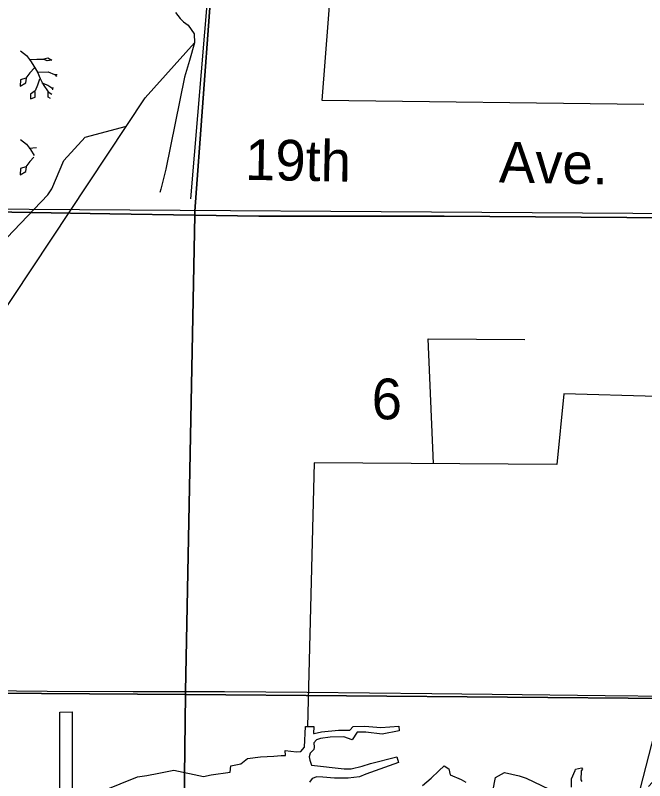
# Model space of a CAD drawing. Extents: x 380424 to 701066, y 1117407 to 1412949.
# Drawn here: x 508120 to 515083, y 1230461 to 1238923 of the extents above; entities that cross this region are included whole.
import ezdxf

# ---------------------------------------------------------------- set-up
doc = ezdxf.new("R2010")
doc.units = 0
for name, color, linetype in [('Cities Incorporated Area', 7, 'Continuous'), ('Local Roads Paved', 7, 'Continuous'), ('Local Roads Related Text', 7, 'Continuous'), ('Mangroves', 7, 'Continuous'), ('Narrow Canals', 7, 'Continuous'), ('Narrow River Creek and Branch and Slough', 7, 'Continuous'), ('Section Lines', 7, 'Continuous'), ('Section Numbers', 7, 'Continuous'), ('Township  and Range lines', 7, 'Continuous')]:
    doc.layers.add(name, color=color, linetype=linetype)

msp = doc.modelspace()

# ---------------------------------------------------------------- linework, layer by layer
at = {"layer": 'Cities Incorporated Area'}
for points in [[(508611.6, 1230048.5), (508611.6, 1231219.9), (508750.2, 1231223.4), (508750.2, 1230145.5)], [(509088.4, 1230350.4), (509471.7, 1230504.5), (509576.9, 1230519.6), (509708.4, 1230545.9), (509873.7, 1230575.7), (510200.5, 1230505.8), (510285.5, 1230526.8), (510497.8, 1230556), (510504.4, 1230626.3), (510614.9, 1230646.4), (510688.5, 1230706.7), (510832.3, 1230723.4), (510981.3, 1230732.7), (511059.8, 1230740.1), (511110, 1230740.1), (511106.7, 1230793.7), (511230.5, 1230780.3), (511277.3, 1230783.6), (511320.8, 1230830.5), (511330.8, 1231061.5), (511421.2, 1231061.5), (511417.8, 1230981.1), (511427.6, 1230981.8), (511508.1, 1231001.2), (511695.5, 1231017.9), (511819.3, 1231017.9), (511856.1, 1231061.5), (511986.6, 1231064.8), (512163.9, 1231048.1), (512364.6, 1231064.8), (512368, 1231011.2), (512177.3, 1230974.4), (511996.6, 1230997.9), (511902.9, 1230997.9), (511846, 1230914.2), (511755.7, 1230944.3), (511605.2, 1230941), (511498.1, 1230927.6), (511451.3, 1230914.2), (511424.5, 1230880.7), (511427.8, 1230830.5), (511421.2, 1230807.1), (511381, 1230766.9), (511371, 1230723.4), (511377.7, 1230686.6), (511397.7, 1230633), (511759.1, 1230592.9), (511836, 1230592.9), (511956.5, 1230623), (512050.1, 1230649.8), (512341.2, 1230723.4), (512361.3, 1230663.1), (511996.6, 1230532.6), (511926.3, 1230502.5), (511802.6, 1230489.1), (511652, 1230489.1), (511521.5, 1230499.1), (511454.6, 1230502.5), (511404.4, 1230485.8), (511374.3, 1230445.6)], [(515032.7, 1230365.1), (515194.9, 1230993.6), (515389.2, 1231038.6), (515382.6, 1230675.1), (515379.9, 1230671.7), (515125.3, 1230396.4)], [(512625.6, 1230408.8), (512719.3, 1230489.1), (512806.2, 1230569.4), (512863.1, 1230626.3), (512916.7, 1230592.9), (512930, 1230525.9), (513053.8, 1230472.4), (513104.3, 1230444.6)], [(513403.4, 1230345.8), (513432.4, 1230494.8), (513533, 1230552.9), (513693.2, 1230515.8), (513772.2, 1230489.8), (514026.4, 1230367.1)], [(514273.2, 1230389.8), (514273.2, 1230479.8), (514314.7, 1230573.6), (514317.6, 1230589.1), (514383.8, 1230602.4), (514396.3, 1230589.9), (514379.6, 1230569.1), (514378.3, 1230470.4), (514388, 1230452.5)]]:
    msp.add_lwpolyline(points, dxfattribs=at)
at = {"layer": 'Local Roads Paved'}
for points in [[(535847.4, 1236403.5), (532660.1, 1236445.1), (526087.2, 1236657.8), (506043.9, 1236792.5), (505328.1, 1238252.9), (505398, 1238431.6), (505412.2, 1238531.1), (505398, 1238630.6), (505355.4, 1238715.8), (505106.9, 1238964.5), (505035.9, 1239063.9), (504929.3, 1239142.1), (504432.2, 1239319.7), (503580, 1239412), (503459.3, 1239476), (503352.8, 1239625.2), (502727.8, 1240705)], [(515371.7, 1231391.8), (514645.7, 1231400.2), (513727.9, 1231411.8), (512728.9, 1231422.3), (511350.5, 1231437.1), (510435.8, 1231443.4), (509425.3, 1231442.4), (508472.7, 1231448.7), (507113.3, 1231460.3)]]:
    msp.add_lwpolyline(points, dxfattribs=at)
at = {"layer": 'Mangroves'}
for points in [[(508178.5, 1238529.2), (508242.4, 1238478.1)], [(508242.4, 1238478.1), (508287.2, 1238420.6)], [(508274.4, 1238433.4), (508357.4, 1238439.8), (508427.7, 1238439.8), (508478.8, 1238452.6), (508523.6, 1238427), (508472.5, 1238420.6), (508427.7, 1238439.8)], [(508287.2, 1238420.6), (508331.9, 1238350.3)], [(508331.9, 1238344), (508280.8, 1238286.4), (508236, 1238228.9), (508178.5, 1238209.8), (508172.1, 1238139.5), (508236, 1238177.8), (508242.4, 1238228.9)], [(508331.9, 1238350.3), (508363.8, 1238292.8)], [(508363.8, 1238292.8), (508485.2, 1238299.2)], [(508363.8, 1238292.8), (508395.8, 1238222.5)], [(508485.2, 1238299.2), (508555.5, 1238267.3)], [(508555.5, 1238267.3), (508585, 1238267.3)], [(508579.2, 1238247.1), (508561.9, 1238267.3)], [(508389.4, 1238216.2), (508363.8, 1238152.3), (508338.3, 1238088.4), (508287.2, 1238050), (508287.2, 1237998.9), (508338.3, 1238018.1), (508338.3, 1238075.6)], [(508395.8, 1238222.5), (508427.7, 1238158.7)], [(508414.9, 1238177.8), (508478.8, 1238152.3)], [(508427.7, 1238158.7), (508485.2, 1238075.6)], [(508478.8, 1238152.3), (508523.6, 1238120.3)], [(508485.2, 1238075.6), (508523, 1238050.4)], [(508485.2, 1238018.1), (508485.2, 1238075.6)], [(508523.6, 1238120.3), (508542.5, 1238120.3)], [(508536.8, 1238100.2), (508530, 1238113.9)], [(508510.1, 1238003.9), (508485.2, 1238018.1)], [(508178.5, 1237549.3), (508242.4, 1237498.1)], [(508242.4, 1237498.1), (508287.2, 1237440.6)], [(508274.4, 1237453.4), (508354.9, 1237459.6)], [(508287.2, 1237440.6), (508329.4, 1237374.2)], [(508280.8, 1237306.4), (508236, 1237248.9)], [(508323.6, 1237354.7), (508280.8, 1237306.4)], [(508178.5, 1237229.8), (508172.1, 1237159.5)], [(508236, 1237248.9), (508178.5, 1237229.8)], [(508236, 1237197.8), (508242.4, 1237248.9)], [(508172.1, 1237159.5), (508236, 1237197.8)]]:
    msp.add_lwpolyline(points, dxfattribs=at)
at = {"layer": 'Narrow Canals'}
for points in [[(515074.5, 1237937.8), (511514.5, 1237980.8), (511651.5, 1239741.8), (512115.5, 1240643.8), (512253.5, 1240933.8), (512374.5, 1241239.8), (512442.5, 1241513.8), (512458.5, 1241703.8), (512395.5, 1241972.8), (512321.5, 1242341.8), (512253.5, 1242811.8), (511968.6, 1244397.2)], [(510063.4, 1236893.5), (510684.2, 1244313)], [(505518.8, 1234862.2), (506467.5, 1235142.8), (506651.5, 1235195.8), (506841.5, 1235247.8), (507068.5, 1235269.8), (507274.5, 1235242.8), (507416.5, 1235226.8), (507785.5, 1235348.8), (507885.5, 1235495.8), (509557.5, 1238011.8), (510103.5, 1238617.2)], [(506746.7, 1235585.4), (507723.4, 1236148.1), (508481.7, 1236936.3), (508525.9, 1237002.6), (508658.4, 1237319.4), (508894, 1237577.2), (509348.8, 1237697.8)], [(512745.9, 1233966), (512687.1, 1235345), (513757.8, 1235339.8)], [(516247.3, 1234680.5), (514190.3, 1234738.5), (514111.7, 1233958.1), (511426.5, 1233973.7), (511352.9, 1231061.5)]]:
    msp.add_lwpolyline(points, dxfattribs=at)
at = {"layer": 'Narrow River Creek and Branch and Slough'}
msp.add_lwpolyline([(509891.6, 1238952.7), (509943.2, 1238888.1), (509980, 1238851.3), (510031.5, 1238814.4), (510098.6, 1238718.7), (510103.8, 1238618.5), (510046.3, 1238424), (510014.8, 1238313.8), (509993.7, 1238239.9), (509784.9, 1237222.7), (509728.8, 1237001.1), (509718, 1236965)], dxfattribs=at)
at = {"layer": 'Section Lines'}
for points in [[(507388.4, 1242012.8), (508443.5, 1242001.7), (508970.4, 1242013.4), (510494, 1241983.8), (510359.2, 1240209.9), (510107.2, 1236757), (510104.6, 1236714), (509164.2, 1236728.6), (504825.7, 1236800.3), (504879.5, 1239276.2), (504889.3, 1239797.6)], [(504659.9, 1229687.2), (504694.2, 1231451.2), (510003.5, 1231413.4), (509969, 1228696.1), (509928.2, 1226493.9), (509920, 1226091.9), (508549.8, 1226085.2), (507357.4, 1226072.9), (504577.5, 1226064.6), (504600.9, 1227500.8)]]:
    msp.add_lwpolyline(points, dxfattribs=at)
for points in [[(515453.5, 1241792.6), (515429, 1240442.6), (515402.1, 1239115.6), (515391, 1236703.4), (515390.9, 1236685.4), (512863.8, 1236702), (510812.8, 1236703.8), (510104.6, 1236714), (510107.2, 1236757), (510359.2, 1240209.9), (510494, 1241983.8), (510695.9, 1241879.8)], [(504771.7, 1234555.4), (504805.2, 1235970.3), (504825.7, 1236800.3), (509164.2, 1236728.6), (510104.6, 1236714), (510003.6, 1231445.3), (510003.5, 1231413.4), (504694.2, 1231451.2), (504694.5, 1231495.6), (504770.2, 1234555.2)], [(515390.9, 1236685.4), (515347.5, 1231369.9), (510003.5, 1231413.4), (510003.6, 1231445.3), (510104.6, 1236714), (510812.8, 1236703.8), (512863.8, 1236702)], [(515347.5, 1231369.9), (515346.4, 1231074.5), (515336.2, 1227453.6), (515331.2, 1226048.8), (515326.2, 1226048.9), (513213, 1226065.3), (509920, 1226091.9), (509924.5, 1226369.1), (509928.1, 1226491.9), (509928.2, 1226493.9), (509969, 1228696.1), (510003.5, 1231413.4)]]:
    msp.add_lwpolyline(points, close=True, dxfattribs=at)
at = {"layer": 'Township  and Range lines'}
for p, q in [((510359.2, 1240209.9), (510107.2, 1236757)), ((504825.7, 1236800.3), (509164.2, 1236728.6)), ((509164.2, 1236728.6), (510104.6, 1236714)), ((510104.6, 1236714), (510003.6, 1231445.3)), ((510107.2, 1236757), (510104.6, 1236714)), ((510104.6, 1236714), (510812.8, 1236703.8)), ((510812.8, 1236703.8), (512863.8, 1236702)), ((512863.8, 1236702), (515390.9, 1236685.4)), ((510003.5, 1231413.4), (509969, 1228696.1)), ((510003.6, 1231445.3), (510003.5, 1231413.4))]:
    msp.add_line(p, q, dxfattribs=at)

# ---------------------------------------------------------------- texts
at = {"layer": 'Local Roads Related Text'}
for s, p in [('19th', (510659.3, 1237104.4)), ('Ave.', (513468, 1237075.1))]:
    msp.add_text(s, height=450, rotation=359.00035, dxfattribs=at).set_placement(p)
at = {"layer": 'Section Numbers'}
msp.add_text('6', height=450, rotation=0.00035, dxfattribs=at).set_placement((512063.3, 1234456.2))

doc.saveas('drawing.dxf')
